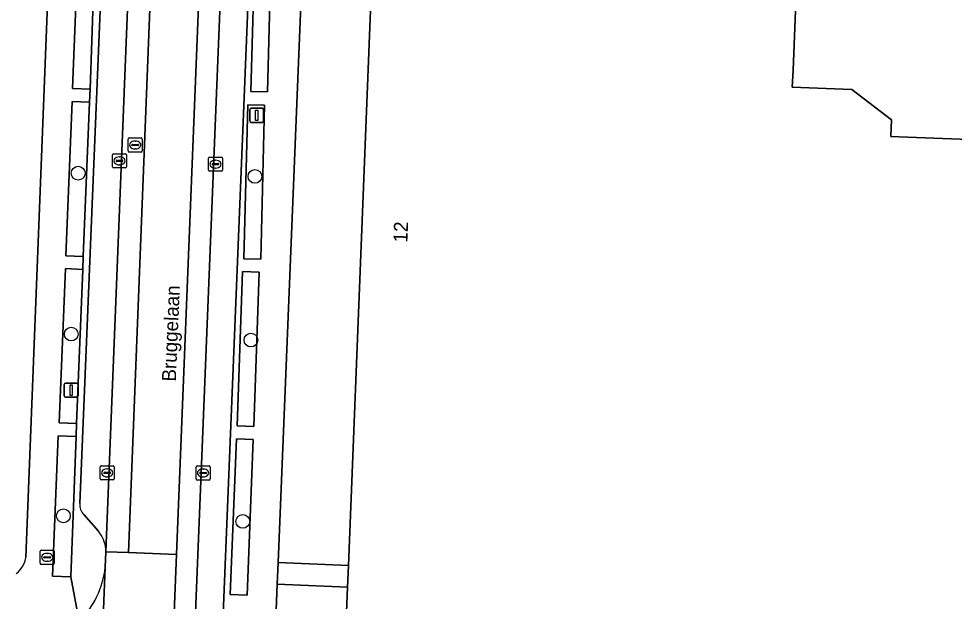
# Model space of a CAD drawing. Extents: x 160732 to 162107, y 387428 to 388479.
# Drawn here: x 161422.8 to 161489.4, y 387617.6 to 387659 of the extents above; entities that cross this region are included whole.
import ezdxf

# ---------------------------------------------------------------- set-up
doc = ezdxf.new("R2010")
doc.units = 0
for name, color, linetype in [('IMGEO_Boom', 7, 'Continuous'), ('IMGEO_Brandkraan', 7, 'Continuous'), ('IMGEO_Erf', 7, 'Continuous'), ('IMGEO_Fietspad_gesloten', 7, 'Continuous'), ('IMGEO_Groenvoorziening', 7, 'Continuous'), ('IMGEO_Haag', 7, 'Continuous'), ('IMGEO_Kolk', 7, 'Continuous'), ('IMGEO_Lichtmast', 7, 'Continuous'), ('IMGEO_Openbare_ruimte_label', 7, 'Continuous'), ('IMGEO_Pand', 7, 'Continuous'), ('IMGEO_Pand_nummerreeks', 7, 'Continuous'), ('IMGEO_Parkeervlak_open', 7, 'Continuous'), ('IMGEO_Rijbaan_lokaal_open', 7, 'Continuous'), ('IMGEO_Rioolput', 7, 'Continuous'), ('IMGEO_Voetpad_open', 7, 'Continuous')]:
    doc.layers.add(name, color=color, linetype=linetype)

msp = doc.modelspace()

# ---------------------------------------------------------------- linework, layer by layer
at = {"layer": 'IMGEO_Boom'}
for centre in [(161427.048, 387648.045), (161439.618, 387647.817), (161426.562, 387636.607), (161439.332, 387636.176), (161426.002, 387623.679), (161438.757, 387623.283)]:
    msp.add_circle(centre, 0.489, dxfattribs=at)
at = {"layer": 'IMGEO_Brandkraan'}
for p, q in [((161424.348, 387620.302), (161424.348, 387621.154)), ((161424.423, 387621.228), (161425.275, 387621.228)), ((161424.65, 387620.771), (161425.048, 387620.771)), ((161424.836, 387621.008), (161424.861, 387621.008)), ((161425.349, 387621.154), (161425.349, 387620.302)), ((161425.275, 387620.228), (161424.423, 387620.228)), ((161424.607, 387620.722), (161424.607, 387620.734)), ((161425.045, 387620.685), (161424.647, 387620.685)), ((161424.859, 387620.448), (161424.834, 387620.448)), ((161425.091, 387620.734), (161425.091, 387620.722))]:
    msp.add_line(p, q, dxfattribs=at)
for points in [[(161424.348, 387620.302), (161424.348, 387621.154)], [(161424.423, 387621.228), (161425.275, 387621.228)], [(161425.349, 387621.154), (161425.349, 387620.302)], [(161425.275, 387620.228), (161424.423, 387620.228)]]:
    msp.add_lwpolyline(points, dxfattribs=at)
for centre, radius, start, end in [((161424.425, 387621.152), 0.0765, 91.55205, 178.44795), ((161424.425, 387621.152), 0.0765, 91.55205, 178.44795), ((161424.647, 387620.731), 0.0403, 85.87752, 175.75265), ((161425.052, 387620.733), 0.0386, 1.73085, 96.63898), ((161425.273, 387621.152), 0.0765, 1.55205, 88.44795), ((161425.273, 387621.152), 0.0765, 1.55205, 88.44795), ((161424.425, 387620.304), 0.0765, 181.55205, 268.44795), ((161424.425, 387620.304), 0.0765, 181.55205, 268.44795), ((161424.644, 387620.721), 0.0366, 178.93798, 274.71019), ((161425.048, 387620.728), 0.043, 264.86636, 352.45326), ((161425.273, 387620.304), 0.0765, 271.55205, 358.44795), ((161425.273, 387620.304), 0.0765, 271.55205, 358.44795)]:
    msp.add_arc(centre, radius, start, end, dxfattribs=at)
for centre, major_axis, ratio, start_param, end_param in [((161424.835, 387620.728), (-0.387, 0.002), 0.722429, 4.712389, 7.853982), ((161424.86, 387620.728), (-0.39, 0.002), 0.717154, 1.570796, 4.712389)]:
    msp.add_ellipse(centre, major_axis=major_axis, ratio=ratio, start_param=start_param, end_param=end_param, dxfattribs=at)
at = {"layer": 'IMGEO_Erf'}
msp.add_lwpolyline([(161497.448, 387671.514), (161490.535, 387671.802), (161484.876, 387672.038), (161478.557, 387672.301), (161477.884, 387655.365), (161477.836, 387654.166), (161482.063, 387653.998), (161484.89, 387651.834), (161484.843, 387650.665), (161486.042, 387650.617), (161496.573, 387650.2), (161496.787, 387655.405), (161496.952, 387659.433)], close=True, dxfattribs=at)
msp.add_lwpolyline([(161423.331, 387620.736), (161425.151, 387667.358)], dxfattribs=at)
msp.add_arc((161421.55, 387621), 1.801, 307.26043, 351.5646, dxfattribs=at)
at = {"layer": 'IMGEO_Fietspad_gesloten'}
for points in [[(161432.702, 387673.642), (161431.153, 387673.685), (161431.106, 387673.387), (161429.024, 387621.13), (161430.635, 387621.063)], [(161436.141, 387673.546), (161432.702, 387673.642), (161430.635, 387621.063), (161434.044, 387620.92)]]:
    msp.add_lwpolyline(points, close=True, dxfattribs=at)
for points in [[(161437.672, 387673.108), (161437.678, 387673.258), (161437.693, 387673.503), (161436.141, 387673.546), (161434.044, 387620.92), (161433.312, 387602.562), (161431.189, 387550.73), (161430.424, 387531.378), (161429.094, 387499.76), (161429.116, 387497.852), (161429.16, 387496.739), (161429.498, 387494.264), (161429.88, 387492.617), (161430.229, 387491.014), (161431.483, 387485.911), (161432.421, 387482.288)], [(161430.746, 387499.815), (161432.463, 387544.069), (161437.672, 387673.108)]]:
    msp.add_lwpolyline(points, dxfattribs=at)
at = {"layer": 'IMGEO_Groenvoorziening'}
msp.add_lwpolyline([(161443.3, 387670.522), (161441.271, 387620.368), (161446.264, 387620.149), (161448.098, 387666.226), (161448.158, 387667.737), (161448.387, 387673.501), (161447.38, 387673.546)], dxfattribs=at)
for points in [[(161428.264, 387664.424), (161428.338, 387665.266), (161427.089, 387665.314), (161426.654, 387654.058), (161427.903, 387654.01)], [(161440.806, 387664.745), (161439.627, 387664.777), (161439.331, 387653.857), (161440.51, 387653.825)], [(161427.844, 387653.096), (161426.621, 387653.145), (161426.182, 387642.16), (161427.405, 387642.111)], [(161440.304, 387652.885), (161439.109, 387652.915), (161438.834, 387641.955), (161440.029, 387641.925)], [(161427.385, 387641.208), (161426.148, 387641.258), (161425.704, 387630.288), (161426.941, 387630.238)], [(161439.91, 387641.006), (161438.737, 387641.046), (161438.363, 387630.075), (161439.536, 387630.035)], [(161426.916, 387629.327), (161425.625, 387629.378), (161425.231, 387619.383), (161426.522, 387619.332)], [(161439.501, 387629.108), (161438.299, 387629.156), (161437.857, 387618.084), (161439.059, 387618.036)], [(161441.035, 387614.529), (161445.136, 387614.336), (161446.031, 387614.294), (161446.037, 387614.434), (161446.203, 387618.612), (161441.209, 387618.82)]]:
    msp.add_lwpolyline(points, close=True, dxfattribs=at)
at = {"layer": 'IMGEO_Haag'}
for points in [[(161428.264, 387664.424), (161428.338, 387665.266), (161427.089, 387665.314), (161426.654, 387654.058), (161427.903, 387654.01)], [(161440.806, 387664.745), (161439.627, 387664.777), (161439.331, 387653.857), (161440.51, 387653.825)], [(161427.844, 387653.096), (161426.621, 387653.145), (161426.182, 387642.16), (161427.405, 387642.111)], [(161440.304, 387652.885), (161439.109, 387652.915), (161438.834, 387641.955), (161440.029, 387641.925)], [(161427.385, 387641.208), (161426.148, 387641.258), (161425.704, 387630.288), (161426.941, 387630.238)], [(161439.91, 387641.006), (161438.737, 387641.046), (161438.363, 387630.075), (161439.536, 387630.035)], [(161426.916, 387629.327), (161425.625, 387629.378), (161425.231, 387619.383), (161426.522, 387619.332)], [(161439.501, 387629.108), (161438.299, 387629.156), (161437.857, 387618.084), (161439.059, 387618.036)]]:
    msp.add_lwpolyline(points, close=True, dxfattribs=at)
at = {"layer": 'IMGEO_Kolk'}
for p, q in [((161429.561, 387649.421), (161430.413, 387649.421)), ((161429.486, 387648.495), (161429.486, 387649.347)), ((161429.745, 387648.915), (161429.745, 387648.927)), ((161430.183, 387648.878), (161429.785, 387648.878)), ((161429.788, 387648.964), (161430.186, 387648.964)), ((161429.974, 387649.201), (161429.999, 387649.201)), ((161430.229, 387648.927), (161430.229, 387648.915)), ((161430.487, 387649.347), (161430.487, 387648.495)), ((161436.314, 387648.262), (161436.314, 387649.114)), ((161436.389, 387649.188), (161437.241, 387649.188)), ((161436.616, 387648.731), (161437.014, 387648.731)), ((161436.802, 387648.968), (161436.827, 387648.968)), ((161437.315, 387649.114), (161437.315, 387648.262)), ((161430.413, 387648.421), (161429.561, 387648.421)), ((161429.997, 387648.641), (161429.972, 387648.641)), ((161437.241, 387648.188), (161436.389, 387648.188)), ((161436.573, 387648.682), (161436.573, 387648.694)), ((161437.011, 387648.645), (161436.613, 387648.645)), ((161436.825, 387648.408), (161436.8, 387648.408)), ((161437.057, 387648.694), (161437.057, 387648.682)), ((161428.609, 387626.306), (161428.609, 387627.158)), ((161428.684, 387627.232), (161429.536, 387627.232)), ((161428.911, 387626.775), (161429.309, 387626.775)), ((161429.097, 387627.012), (161429.122, 387627.012)), ((161429.61, 387627.158), (161429.61, 387626.306)), ((161435.432, 387626.298), (161435.432, 387627.15)), ((161435.507, 387627.224), (161436.359, 387627.224)), ((161435.734, 387626.767), (161436.132, 387626.767)), ((161435.92, 387627.004), (161435.945, 387627.004)), ((161436.433, 387627.15), (161436.433, 387626.298)), ((161429.536, 387626.232), (161428.684, 387626.232)), ((161428.868, 387626.726), (161428.868, 387626.738)), ((161429.306, 387626.689), (161428.908, 387626.689)), ((161429.12, 387626.452), (161429.095, 387626.452)), ((161429.352, 387626.738), (161429.352, 387626.726)), ((161436.359, 387626.224), (161435.507, 387626.224)), ((161435.691, 387626.718), (161435.691, 387626.73)), ((161436.129, 387626.681), (161435.731, 387626.681)), ((161435.943, 387626.444), (161435.918, 387626.444)), ((161436.175, 387626.73), (161436.175, 387626.718))]:
    msp.add_line(p, q, dxfattribs=at)
for points in [[(161429.561, 387649.421), (161430.413, 387649.421)], [(161429.486, 387648.495), (161429.486, 387649.347)], [(161430.487, 387649.347), (161430.487, 387648.495)], [(161436.314, 387648.262), (161436.314, 387649.114)], [(161436.389, 387649.188), (161437.241, 387649.188)], [(161437.315, 387649.114), (161437.315, 387648.262)], [(161430.413, 387648.421), (161429.561, 387648.421)], [(161437.241, 387648.188), (161436.389, 387648.188)], [(161428.609, 387626.306), (161428.609, 387627.158)], [(161428.684, 387627.232), (161429.536, 387627.232)], [(161429.61, 387627.158), (161429.61, 387626.306)], [(161435.432, 387626.298), (161435.432, 387627.15)], [(161435.507, 387627.224), (161436.359, 387627.224)], [(161436.433, 387627.15), (161436.433, 387626.298)], [(161429.536, 387626.232), (161428.684, 387626.232)], [(161436.359, 387626.224), (161435.507, 387626.224)]]:
    msp.add_lwpolyline(points, dxfattribs=at)
for centre, radius, start, end in [((161429.563, 387649.345), 0.0765, 91.55205, 178.44795), ((161429.563, 387649.345), 0.0765, 91.55205, 178.44795), ((161430.411, 387649.345), 0.0765, 1.55205, 88.44795), ((161430.411, 387649.345), 0.0765, 1.55205, 88.44795), ((161429.785, 387648.924), 0.0403, 85.87752, 175.75265), ((161429.782, 387648.914), 0.0366, 178.93798, 274.71019), ((161430.186, 387648.921), 0.043, 264.86636, 352.45326), ((161430.19, 387648.926), 0.0386, 1.73085, 96.63898), ((161436.391, 387649.112), 0.0765, 91.55205, 178.44795), ((161436.391, 387649.112), 0.0765, 91.55205, 178.44795), ((161436.613, 387648.691), 0.0403, 85.87752, 175.75265), ((161437.018, 387648.693), 0.0386, 1.73085, 96.63898), ((161437.239, 387649.112), 0.0765, 1.55205, 88.44795), ((161437.239, 387649.112), 0.0765, 1.55205, 88.44795), ((161429.563, 387648.497), 0.0765, 181.55205, 268.44795), ((161429.563, 387648.497), 0.0765, 181.55205, 268.44795), ((161430.411, 387648.497), 0.0765, 271.55205, 358.44795), ((161430.411, 387648.497), 0.0765, 271.55205, 358.44795), ((161436.391, 387648.264), 0.0765, 181.55205, 268.44795), ((161436.391, 387648.264), 0.0765, 181.55205, 268.44795), ((161436.61, 387648.681), 0.0366, 178.93798, 274.71019), ((161437.014, 387648.688), 0.043, 264.86636, 352.45326), ((161437.239, 387648.264), 0.0765, 271.55205, 358.44795), ((161437.239, 387648.264), 0.0765, 271.55205, 358.44795), ((161428.686, 387627.156), 0.0765, 91.55205, 178.44795), ((161428.686, 387627.156), 0.0765, 91.55205, 178.44795), ((161428.908, 387626.735), 0.0403, 85.87752, 175.75265), ((161429.313, 387626.737), 0.0386, 1.73085, 96.63898), ((161429.534, 387627.156), 0.0765, 1.55205, 88.44795), ((161429.534, 387627.156), 0.0765, 1.55205, 88.44795), ((161435.509, 387627.148), 0.0765, 91.55205, 178.44795), ((161435.509, 387627.148), 0.0765, 91.55205, 178.44795), ((161435.731, 387626.727), 0.0403, 85.87752, 175.75265), ((161436.136, 387626.729), 0.0386, 1.73085, 96.63898), ((161436.357, 387627.148), 0.0765, 1.55205, 88.44795), ((161436.357, 387627.148), 0.0765, 1.55205, 88.44795), ((161428.686, 387626.308), 0.0765, 181.55205, 268.44795), ((161428.686, 387626.308), 0.0765, 181.55205, 268.44795), ((161428.905, 387626.725), 0.0366, 178.93798, 274.71019), ((161429.309, 387626.732), 0.043, 264.86636, 352.45326), ((161429.534, 387626.308), 0.0765, 271.55205, 358.44795), ((161429.534, 387626.308), 0.0765, 271.55205, 358.44795), ((161435.509, 387626.3), 0.0765, 181.55205, 268.44795), ((161435.509, 387626.3), 0.0765, 181.55205, 268.44795), ((161435.728, 387626.717), 0.0366, 178.93798, 274.71019), ((161436.132, 387626.724), 0.043, 264.86636, 352.45326), ((161436.357, 387626.3), 0.0765, 271.55205, 358.44795), ((161436.357, 387626.3), 0.0765, 271.55205, 358.44795)]:
    msp.add_arc(centre, radius, start, end, dxfattribs=at)
for centre, major_axis, ratio, start_param, end_param in [((161429.973, 387648.921), (-0.387, 0.002), 0.722429, 4.712389, 7.853982), ((161429.998, 387648.921), (-0.39, 0.002), 0.717154, 1.570796, 4.712389), ((161436.801, 387648.688), (-0.387, 0.002), 0.722429, 4.712389, 7.853982), ((161436.826, 387648.688), (-0.39, 0.002), 0.717154, 1.570796, 4.712389), ((161429.096, 387626.732), (-0.387, 0.002), 0.722429, 4.712389, 7.853982), ((161429.121, 387626.732), (-0.39, 0.002), 0.717154, 1.570796, 4.712389), ((161435.919, 387626.724), (-0.387, 0.002), 0.722429, 4.712389, 7.853982), ((161435.944, 387626.724), (-0.39, 0.002), 0.717154, 1.570796, 4.712389)]:
    msp.add_ellipse(centre, major_axis=major_axis, ratio=ratio, start_param=start_param, end_param=end_param, dxfattribs=at)
at = {"layer": 'IMGEO_Lichtmast'}
for p, q in [((161439.249, 387651.762), (161439.249, 387652.562)), ((161439.249, 387652.562), (161439.249, 387651.762)), ((161439.349, 387652.662), (161440.139, 387652.662)), ((161440.139, 387652.662), (161439.349, 387652.662)), ((161440.239, 387652.562), (161440.239, 387651.762)), ((161440.239, 387651.762), (161440.239, 387652.562)), ((161440.139, 387651.662), (161439.349, 387651.662)), ((161439.349, 387651.662), (161440.139, 387651.662)), ((161426.049, 387632.211), (161426.049, 387633.011)), ((161426.049, 387633.011), (161426.049, 387632.211)), ((161426.149, 387633.111), (161426.939, 387633.111)), ((161426.939, 387633.111), (161426.149, 387633.111)), ((161427.039, 387633.011), (161427.039, 387632.211)), ((161427.039, 387632.211), (161427.039, 387633.011)), ((161426.939, 387632.111), (161426.149, 387632.111)), ((161426.149, 387632.111), (161426.939, 387632.111))]:
    msp.add_line(p, q, dxfattribs=at)
for points in [[(161439.669, 387652.537), (161439.819, 387652.537), (161439.819, 387651.787), (161439.669, 387651.787), (161439.669, 387652.537)], [(161426.469, 387632.986), (161426.619, 387632.986), (161426.619, 387632.236), (161426.469, 387632.236), (161426.469, 387632.986)]]:
    msp.add_lwpolyline(points, dxfattribs=at)
for centre, start, end in [((161439.349, 387652.562), 90, 180), ((161439.349, 387652.562), 90, 180), ((161440.139, 387652.562), 0, 90), ((161440.139, 387652.562), 360, 90), ((161439.349, 387651.762), 180, 270), ((161439.349, 387651.762), 180, 270), ((161440.139, 387651.762), 270, 0), ((161440.139, 387651.762), 270, 0), ((161426.149, 387633.011), 90, 180), ((161426.149, 387633.011), 90, 180), ((161426.939, 387633.011), 0, 90), ((161426.939, 387633.011), 360, 90), ((161426.149, 387632.211), 180, 270), ((161426.149, 387632.211), 180, 270), ((161426.939, 387632.211), 270, 0), ((161426.939, 387632.211), 270, 0)]:
    msp.add_arc(centre, 0.1, start, end, dxfattribs=at)
at = {"layer": 'IMGEO_Pand'}
for points in [[(161496.573, 387650.2), (161486.042, 387650.617), (161484.843, 387650.665), (161484.89, 387651.834), (161482.063, 387653.998), (161477.836, 387654.166), (161477.884, 387655.365), (161478.557, 387672.301)], [(161448.098, 387666.226), (161446.264, 387620.149), (161446.203, 387618.612), (161446.037, 387614.434), (161475.781, 387613.25), (161475.664, 387610.245), (161483.077, 387609.924), (161483.016, 387608.365), (161494.835, 387607.853)]]:
    msp.add_lwpolyline(points, dxfattribs=at)
at = {"layer": 'IMGEO_Parkeervlak_open'}
for points in [[(161429.026, 387621.329), (161429.024, 387621.13), (161431.106, 387673.387)], [(161437.678, 387673.258), (161437.672, 387673.108), (161432.463, 387544.069), (161430.746, 387499.815)], [(161429.059, 387670.57), (161427.165, 387624.557)], [(161436.533, 387595.931), (161436.728, 387600.946), (161439.322, 387665.113), (161439.526, 387670.102)], [(161427.452, 387623.767), (161428.492, 387622.58)]]:
    msp.add_lwpolyline(points, dxfattribs=at)
for centre, radius, start, end in [((161428.178, 387624.478), 1.016, 175.54394, 224.38733), ((161426.601, 387621.033), 2.443, 6.95134, 39.27991)]:
    msp.add_arc(centre, radius, start, end, dxfattribs=at)
at = {"layer": 'IMGEO_Rijbaan_lokaal_open'}
msp.add_lwpolyline([(161434.044, 387620.92), (161430.635, 387621.063), (161429.024, 387621.13), (161428.98, 387620.017), (161428.314, 387603.217), (161428.309, 387602.736), (161429.82, 387602.683), (161433.312, 387602.562)], close=True, dxfattribs=at)
msp.add_lwpolyline([(161428.314, 387603.217), (161428.98, 387620.017)], dxfattribs=at)
msp.add_arc((161422.355, 387620.818), 6.673, 315.68764, 353.1095, dxfattribs=at)
at = {"layer": 'IMGEO_Rioolput'}
for p, q in [((161430.605, 387649.625), (161430.605, 387650.477)), ((161430.68, 387650.551), (161431.532, 387650.551)), ((161430.864, 387650.045), (161430.864, 387650.057)), ((161430.907, 387650.094), (161431.305, 387650.094)), ((161431.093, 387650.331), (161431.118, 387650.331)), ((161431.348, 387650.057), (161431.348, 387650.045)), ((161431.606, 387650.477), (161431.606, 387649.625)), ((161431.532, 387649.551), (161430.68, 387649.551)), ((161431.302, 387650.008), (161430.904, 387650.008)), ((161431.116, 387649.771), (161431.091, 387649.771))]:
    msp.add_line(p, q, dxfattribs=at)
for points in [[(161430.605, 387649.625), (161430.605, 387650.477)], [(161430.68, 387650.551), (161431.532, 387650.551)], [(161431.606, 387650.477), (161431.606, 387649.625)], [(161431.532, 387649.551), (161430.68, 387649.551)]]:
    msp.add_lwpolyline(points, dxfattribs=at)
for centre, radius, start, end in [((161430.682, 387650.475), 0.0765, 91.55205, 178.44795), ((161430.682, 387650.475), 0.0765, 91.55205, 178.44795), ((161430.904, 387650.054), 0.0403, 85.87752, 175.75265), ((161430.901, 387650.044), 0.0366, 178.93798, 274.71019), ((161431.305, 387650.051), 0.043, 264.86636, 352.45326), ((161431.309, 387650.056), 0.0386, 1.73085, 96.63898), ((161431.53, 387650.475), 0.0765, 1.55205, 88.44795), ((161431.53, 387650.475), 0.0765, 1.55205, 88.44795), ((161430.682, 387649.627), 0.0765, 181.55205, 268.44795), ((161430.682, 387649.627), 0.0765, 181.55205, 268.44795), ((161431.53, 387649.627), 0.0765, 271.55205, 358.44795), ((161431.53, 387649.627), 0.0765, 271.55205, 358.44795)]:
    msp.add_arc(centre, radius, start, end, dxfattribs=at)
for centre, major_axis, ratio, start_param, end_param in [((161431.092, 387650.051), (-0.387, 0.002), 0.722429, 4.712389, 7.853982), ((161431.117, 387650.051), (-0.39, 0.002), 0.717154, 1.570796, 4.712389)]:
    msp.add_ellipse(centre, major_axis=major_axis, ratio=ratio, start_param=start_param, end_param=end_param, dxfattribs=at)
at = {"layer": 'IMGEO_Voetpad_open'}
for points in [[(161425.811, 387681.016), (161425.558, 387676.256), (161425.151, 387667.358), (161423.331, 387620.736)], [(161429.796, 387678.957), (161428.871, 387677.463), (161428.105, 387666.222), (161428.338, 387665.266), (161428.264, 387664.424), (161427.903, 387654.01), (161427.844, 387653.096), (161427.405, 387642.111), (161427.385, 387641.208), (161426.941, 387630.238), (161426.916, 387629.327), (161426.522, 387619.332), (161427.13, 387616.156)], [(161426.621, 387653.145), (161427.844, 387653.096), (161427.903, 387654.01), (161426.654, 387654.058), (161427.089, 387665.314), (161428.338, 387665.266), (161428.105, 387666.222), (161426.843, 387666.308), (161427.609, 387677.549), (161428.871, 387677.463), (161429.796, 387678.957)], [(161427.165, 387624.557), (161429.059, 387670.57)], [(161439.526, 387670.102), (161439.322, 387665.113), (161436.728, 387600.946), (161437.187, 387600.927), (161437.372, 387605.271), (161438.546, 387605.226), (161438.487, 387603.697), (161440.593, 387603.613), (161441.035, 387614.529), (161441.209, 387618.82)], [(161441.209, 387618.82), (161441.271, 387620.368), (161443.3, 387670.522)], [(161427.13, 387616.156), (161426.522, 387619.332), (161425.231, 387619.383), (161425.625, 387629.378), (161426.916, 387629.327), (161426.941, 387630.238), (161425.704, 387630.288), (161426.148, 387641.258), (161427.385, 387641.208), (161427.405, 387642.111), (161426.182, 387642.16), (161426.621, 387653.145)], [(161428.492, 387622.58), (161427.452, 387623.767)], [(161428.98, 387620.017), (161429.024, 387621.13)], [(161429.024, 387621.13), (161429.026, 387621.329)]]:
    msp.add_lwpolyline(points, dxfattribs=at)
for points in [[(161439.331, 387653.857), (161439.627, 387664.777), (161440.806, 387664.745), (161440.51, 387653.825)], [(161438.834, 387641.955), (161439.109, 387652.915), (161440.304, 387652.885), (161440.029, 387641.925)], [(161439.536, 387630.035), (161438.363, 387630.075), (161438.737, 387641.046), (161439.91, 387641.006)], [(161439.059, 387618.036), (161437.857, 387618.084), (161438.299, 387629.156), (161439.501, 387629.108)], [(161441.209, 387618.82), (161446.203, 387618.612), (161446.264, 387620.149), (161441.271, 387620.368)]]:
    msp.add_lwpolyline(points, close=True, dxfattribs=at)
for centre, radius, start, end in [((161428.178, 387624.478), 1.016, 175.54394, 224.38733), ((161426.601, 387621.033), 2.443, 6.95134, 39.27991), ((161421.55, 387621), 1.801, 307.26043, 351.5646), ((161422.355, 387620.818), 6.673, 315.68764, 353.1095)]:
    msp.add_arc(centre, radius, start, end, dxfattribs=at)

# ---------------------------------------------------------------- texts
at = {"layer": 'IMGEO_Openbare_ruimte_label'}
msp.add_text('Bruggelaan', height=1, rotation=87.59259, dxfattribs=at).set_placement((161433.997, 387633.214))
at = {"layer": 'IMGEO_Pand_nummerreeks'}
msp.add_text('12', height=1, rotation=87.71984, dxfattribs=at).set_placement((161450.458, 387643.101))

doc.saveas('drawing.dxf')
